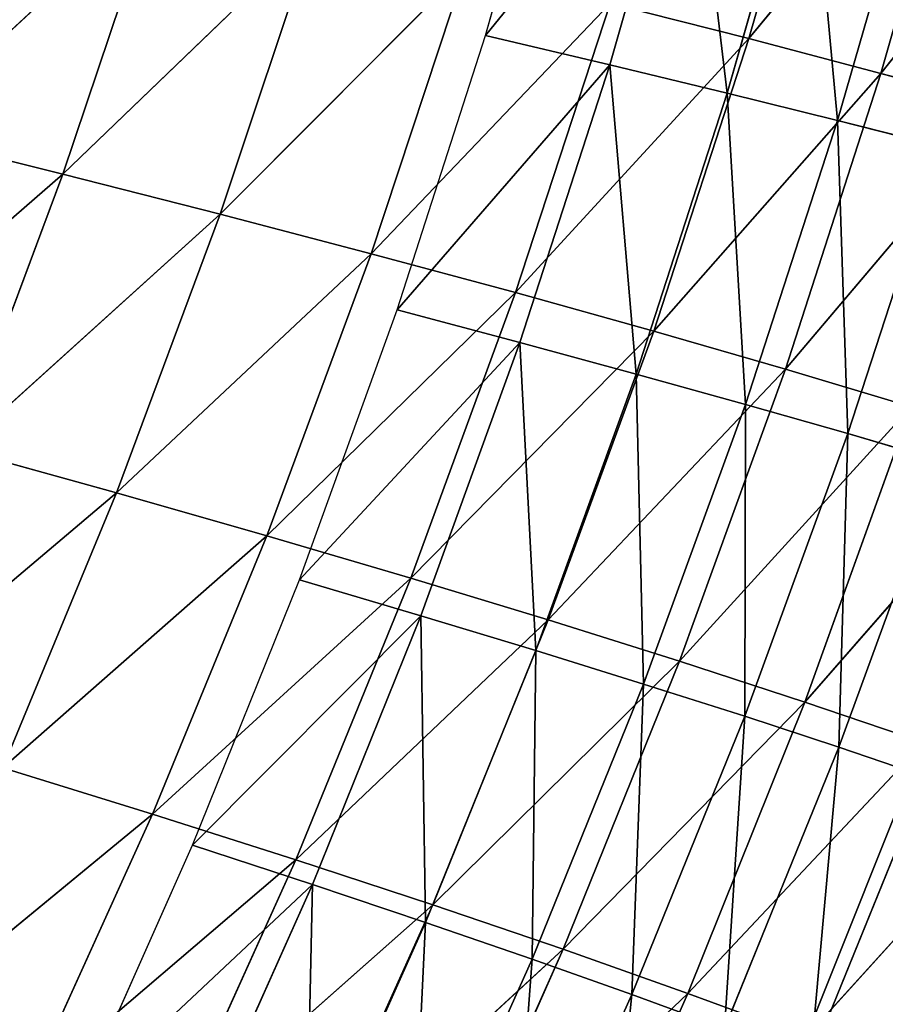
# Model space of a CAD drawing. Extents: x 0 to 605, y 0 to 400.
# Tile 912 of 1056: x 565 to 582, y 124 to 143. Entities that reach past the tile are written whole.
import ezdxf

# ---------------------------------------------------------------- set-up
doc = ezdxf.new("R2010")
doc.units = 0
doc.header["$LTSCALE"] = 25.4
doc.layers.get('0').update_dxf_attribs({"linetype": 'CONTINUOUS'})

# ---------------------------------------------------------------- blocks, each defined once
blk = doc.blocks.new('ATLANTA610_-_S_STL')
at = {"color": 0}
for p, q in [((585.051, 111.057, 271.802), (580.563, 106.545, 276.749)), ((585.051, 111.057, 271.802), (580.563, 106.545, 276.749)), ((580.563, 106.545, 276.749), (578.261, 102.138, 275.903)), ((580.563, 106.545, 276.749), (578.261, 102.138, 275.903)), ((582.849, 106.514, 271.023), (578.261, 102.138, 275.903)), ((582.849, 106.514, 271.023), (578.261, 102.138, 275.903)), ((582.849, 106.514, 271.023), (580.535, 102.1, 270.237)), ((582.849, 106.514, 271.023), (580.535, 102.1, 270.237)), ((582.849, 106.514, 271.023), (580.563, 106.545, 276.749)), ((582.849, 106.514, 271.023), (580.563, 106.545, 276.749)), ((584.929, 106.485, 265.216), (580.535, 102.1, 270.237)), ((584.929, 106.485, 265.216), (580.535, 102.1, 270.237)), ((578.261, 102.138, 275.903), (573.375, 97.91, 280.565)), ((578.261, 102.138, 275.903), (573.375, 97.91, 280.565)), ((578.261, 102.138, 275.903), (575.78, 102.179, 281.481)), ((578.261, 102.138, 275.903), (575.78, 102.179, 281.481)), ((578.261, 102.138, 275.903), (575.841, 97.863, 275.047)), ((578.261, 102.138, 275.903), (575.841, 97.863, 275.047)), ((580.535, 102.1, 270.237), (575.841, 97.863, 275.047)), ((580.535, 102.1, 270.237), (575.841, 97.863, 275.047)), ((580.535, 102.1, 270.237), (578.103, 97.82, 269.443)), ((580.535, 102.1, 270.237), (578.103, 97.82, 269.443)), ((580.535, 102.1, 270.237), (578.261, 102.138, 275.903)), ((580.535, 102.1, 270.237), (578.261, 102.138, 275.903)), ((582.604, 102.066, 264.492), (580.535, 102.1, 270.237)), ((582.604, 102.066, 264.492), (580.535, 102.1, 270.237)), ((582.604, 102.066, 264.492), (578.103, 97.82, 269.443)), ((582.604, 102.066, 264.492), (578.103, 97.82, 269.443)), ((582.604, 102.066, 264.492), (580.162, 97.782, 263.761)), ((582.604, 102.066, 264.492), (580.162, 97.782, 263.761)), ((584.47, 102.034, 258.674), (580.162, 97.782, 263.761)), ((584.47, 102.034, 258.674), (580.162, 97.782, 263.761)), ((584.47, 102.034, 258.674), (582.019, 97.747, 258.007)), ((584.47, 102.034, 258.674), (582.019, 97.747, 258.007)), ((586.135, 102.005, 252.791), (582.019, 97.747, 258.007)), ((586.135, 102.005, 252.791), (582.019, 97.747, 258.007)), ((575.841, 97.863, 275.047), (573.375, 97.91, 280.565)), ((575.841, 97.863, 275.047), (573.375, 97.91, 280.565)), ((575.841, 97.863, 275.047), (570.85, 93.775, 279.639)), ((575.841, 97.863, 275.047), (570.85, 93.775, 279.639)), ((575.841, 97.863, 275.047), (573.301, 93.725, 274.182)), ((575.841, 97.863, 275.047), (573.301, 93.725, 274.182)), ((578.103, 97.82, 269.443), (573.301, 93.725, 274.182)), ((578.103, 97.82, 269.443), (573.301, 93.725, 274.182)), ((578.103, 97.82, 269.443), (575.55, 93.679, 268.64)), ((578.103, 97.82, 269.443), (575.55, 93.679, 268.64)), ((580.162, 97.782, 263.761), (575.55, 93.679, 268.64)), ((580.162, 97.782, 263.761), (575.55, 93.679, 268.64)), ((578.103, 97.82, 269.443), (575.841, 97.863, 275.047)), ((578.103, 97.82, 269.443), (575.841, 97.863, 275.047)), ((580.162, 97.782, 263.761), (577.599, 93.639, 263.021)), ((580.162, 97.782, 263.761), (577.599, 93.639, 263.021)), ((582.019, 97.747, 258.007), (577.599, 93.639, 263.021)), ((582.019, 97.747, 258.007), (577.599, 93.639, 263.021)), ((580.162, 97.782, 263.761), (578.103, 97.82, 269.443)), ((580.162, 97.782, 263.761), (578.103, 97.82, 269.443)), ((582.019, 97.747, 258.007), (579.448, 93.603, 257.332)), ((582.019, 97.747, 258.007), (579.448, 93.603, 257.332)), ((583.677, 97.717, 252.189), (579.448, 93.603, 257.332)), ((583.677, 97.717, 252.189), (579.448, 93.603, 257.332)), ((582.019, 97.747, 258.007), (580.162, 97.782, 263.761)), ((582.019, 97.747, 258.007), (580.162, 97.782, 263.761)), ((583.677, 97.717, 252.189), (582.019, 97.747, 258.007)), ((583.677, 97.717, 252.189), (582.019, 97.747, 258.007)), ((573.301, 93.725, 274.182), (568.204, 89.781, 278.702)), ((573.301, 93.725, 274.182), (568.204, 89.781, 278.702)), ((573.301, 93.725, 274.182), (570.64, 89.729, 273.306)), ((573.301, 93.725, 274.182), (570.64, 89.729, 273.306)), ((575.55, 93.679, 268.64), (570.64, 89.729, 273.306)), ((575.55, 93.679, 268.64), (570.64, 89.729, 273.306)), ((573.301, 93.725, 274.182), (570.85, 93.775, 279.639)), ((573.301, 93.725, 274.182), (570.85, 93.775, 279.639)), ((575.55, 93.679, 268.64), (572.876, 89.682, 267.828)), ((575.55, 93.679, 268.64), (572.876, 89.682, 267.828)), ((575.55, 93.679, 268.64), (573.301, 93.725, 274.182)), ((575.55, 93.679, 268.64), (573.301, 93.725, 274.182)), ((577.599, 93.639, 263.021), (575.55, 93.679, 268.64)), ((577.599, 93.639, 263.021), (575.55, 93.679, 268.64)), ((577.599, 93.639, 263.021), (572.876, 89.682, 267.828)), ((577.599, 93.639, 263.021), (572.876, 89.682, 267.828)), ((577.599, 93.639, 263.021), (574.914, 89.641, 262.273)), ((577.599, 93.639, 263.021), (574.914, 89.641, 262.273)), ((579.448, 93.603, 257.332), (574.914, 89.641, 262.273)), ((579.448, 93.603, 257.332), (574.914, 89.641, 262.273)), ((579.448, 93.603, 257.332), (576.754, 89.606, 256.65)), ((579.448, 93.603, 257.332), (576.754, 89.606, 256.65)), ((579.448, 93.603, 257.332), (577.599, 93.639, 263.021)), ((579.448, 93.603, 257.332), (577.599, 93.639, 263.021)), ((581.099, 93.573, 251.58), (579.448, 93.603, 257.332)), ((581.099, 93.573, 251.58), (579.448, 93.603, 257.332)), ((570.64, 89.729, 273.306), (565.435, 85.933, 277.751)), ((570.64, 89.729, 273.306), (565.435, 85.933, 277.751)), ((570.64, 89.729, 273.306), (567.855, 85.88, 272.418)), ((570.64, 89.729, 273.306), (567.855, 85.88, 272.418)), ((572.876, 89.682, 267.828), (567.855, 85.88, 272.418)), ((572.876, 89.682, 267.828), (567.855, 85.88, 272.418)), ((570.64, 89.729, 273.306), (568.204, 89.781, 278.702)), ((570.64, 89.729, 273.306), (568.204, 89.781, 278.702)), ((572.876, 89.682, 267.828), (570.078, 85.833, 267.004)), ((572.876, 89.682, 267.828), (570.078, 85.833, 267.004)), ((574.914, 89.641, 262.273), (570.078, 85.833, 267.004)), ((574.914, 89.641, 262.273), (570.078, 85.833, 267.004)), ((572.876, 89.682, 267.828), (570.64, 89.729, 273.306)), ((572.876, 89.682, 267.828), (570.64, 89.729, 273.306)), ((574.914, 89.641, 262.273), (572.105, 85.794, 261.515)), ((574.914, 89.641, 262.273), (572.105, 85.794, 261.515)), ((574.914, 89.641, 262.273), (572.876, 89.682, 267.828)), ((574.914, 89.641, 262.273), (572.876, 89.682, 267.828)), ((576.754, 89.606, 256.65), (574.914, 89.641, 262.273)), ((576.754, 89.606, 256.65), (574.914, 89.641, 262.273)), ((576.754, 89.606, 256.65), (572.105, 85.794, 261.515)), ((576.754, 89.606, 256.65), (572.105, 85.794, 261.515)), ((567.855, 85.88, 272.418), (562.542, 82.236, 276.787)), ((567.855, 85.88, 272.418), (562.542, 82.236, 276.787)), ((567.855, 85.88, 272.418), (564.945, 82.183, 271.518)), ((567.855, 85.88, 272.418), (564.945, 82.183, 271.518)), ((570.078, 85.833, 267.004), (564.945, 82.183, 271.518)), ((570.078, 85.833, 267.004), (564.945, 82.183, 271.518)), ((567.855, 85.88, 272.418), (565.435, 85.933, 277.751)), ((567.855, 85.88, 272.418), (565.435, 85.933, 277.751)), ((570.078, 85.833, 267.004), (567.155, 82.138, 266.169)), ((570.078, 85.833, 267.004), (567.155, 82.138, 266.169)), ((570.078, 85.833, 267.004), (567.855, 85.88, 272.418)), ((570.078, 85.833, 267.004), (567.855, 85.88, 272.418)), ((572.105, 85.794, 261.515), (570.078, 85.833, 267.004)), ((572.105, 85.794, 261.515), (570.078, 85.833, 267.004)), ((572.105, 85.794, 261.515), (567.155, 82.138, 266.169)), ((572.105, 85.794, 261.515), (567.155, 82.138, 266.169)), ((572.105, 85.794, 261.515), (569.171, 82.101, 260.747)), ((572.105, 85.794, 261.515), (569.171, 82.101, 260.747)), ((573.937, 85.761, 255.959), (569.171, 82.101, 260.747)), ((573.937, 85.761, 255.959), (569.171, 82.101, 260.747)), ((573.937, 85.761, 255.959), (572.105, 85.794, 261.515)), ((573.937, 85.761, 255.959), (572.105, 85.794, 261.515)), ((564.945, 82.183, 271.518), (567.155, 82.138, 266.169)), ((564.945, 82.183, 271.518), (567.155, 82.138, 266.169)), ((567.155, 82.138, 266.169), (561.912, 78.643, 270.605)), ((567.155, 82.138, 266.169), (561.912, 78.643, 270.605)), ((567.155, 82.138, 266.169), (564.107, 78.601, 265.323)), ((567.155, 82.138, 266.169), (564.107, 78.601, 265.323)), ((569.171, 82.101, 260.747), (564.107, 78.601, 265.323)), ((569.171, 82.101, 260.747), (564.107, 78.601, 265.323)), ((569.171, 82.101, 260.747), (566.112, 78.567, 259.968)), ((569.171, 82.101, 260.747), (566.112, 78.567, 259.968)), ((570.995, 82.071, 255.259), (566.112, 78.567, 259.968)), ((570.995, 82.071, 255.259), (566.112, 78.567, 259.968)), ((567.155, 82.138, 266.169), (569.171, 82.101, 260.747)), ((567.155, 82.138, 266.169), (569.171, 82.101, 260.747)), ((569.171, 82.101, 260.747), (570.995, 82.071, 255.259)), ((569.171, 82.101, 260.747), (570.995, 82.071, 255.259)), ((566.112, 78.567, 259.968), (560.94, 75.222, 264.463)), ((566.112, 78.567, 259.968), (560.94, 75.222, 264.463)), ((566.112, 78.567, 259.968), (562.934, 75.192, 259.178)), ((566.112, 78.567, 259.968), (562.934, 75.192, 259.178)), ((567.928, 78.541, 254.549), (562.934, 75.192, 259.178)), ((567.928, 78.541, 254.549), (562.934, 75.192, 259.178)), ((566.112, 78.567, 259.968), (564.107, 78.601, 265.323)), ((566.112, 78.567, 259.968), (564.107, 78.601, 265.323)), ((567.928, 78.541, 254.549), (566.112, 78.567, 259.968)), ((567.928, 78.541, 254.549), (566.112, 78.567, 259.968)), ((580.65, 43.383, 277.216), (582.893, 43.389, 271.693)), ((580.65, 43.383, 277.216), (582.893, 43.389, 271.693)), ((582.893, 43.389, 271.693), (581.199, 36.046, 271.116)), ((582.893, 43.389, 271.693), (581.199, 36.046, 271.116)), ((578.979, 36.04, 276.585), (577.173, 28.742, 275.926)), ((578.979, 36.04, 276.585), (577.173, 28.742, 275.926)), ((578.979, 36.04, 276.585), (581.199, 36.046, 271.116)), ((578.979, 36.04, 276.585), (581.199, 36.046, 271.116)), ((581.199, 36.046, 271.116), (579.368, 28.747, 270.514)), ((581.199, 36.046, 271.116), (579.368, 28.747, 270.514)), ((581.199, 36.046, 271.116), (583.226, 36.052, 265.561)), ((581.199, 36.046, 271.116), (583.226, 36.052, 265.561)), ((583.226, 36.052, 265.561), (581.373, 28.753, 265.016)), ((583.226, 36.052, 265.561), (581.373, 28.753, 265.016)), ((574.786, 28.737, 281.247), (577.173, 28.742, 275.926)), ((574.786, 28.737, 281.247), (577.173, 28.742, 275.926)), ((577.173, 28.742, 275.926), (575.234, 21.491, 275.24)), ((577.173, 28.742, 275.926), (575.234, 21.491, 275.24)), ((577.173, 28.742, 275.926), (579.368, 28.747, 270.514)), ((577.173, 28.742, 275.926), (579.368, 28.747, 270.514)), ((579.368, 28.747, 270.514), (577.403, 21.496, 269.887)), ((579.368, 28.747, 270.514), (577.403, 21.496, 269.887)), ((579.368, 28.747, 270.514), (581.373, 28.753, 265.016)), ((579.368, 28.747, 270.514), (581.373, 28.753, 265.016)), ((581.373, 28.753, 265.016), (579.383, 21.501, 264.447)), ((581.373, 28.753, 265.016), (579.383, 21.501, 264.447)), ((583.187, 28.759, 259.436), (581.176, 21.506, 258.925)), ((583.187, 28.759, 259.436), (581.176, 21.506, 258.925)), ((581.373, 28.753, 265.016), (583.187, 28.759, 259.436)), ((581.373, 28.753, 265.016), (583.187, 28.759, 259.436)), ((572.876, 21.487, 280.503), (575.234, 21.491, 275.24)), ((572.876, 21.487, 280.503), (575.234, 21.491, 275.24)), ((575.234, 21.491, 275.24), (573.164, 14.293, 274.527)), ((575.234, 21.491, 275.24), (573.164, 14.293, 274.527)), ((575.234, 21.491, 275.24), (577.403, 21.496, 269.887)), ((575.234, 21.491, 275.24), (577.403, 21.496, 269.887)), ((577.403, 21.496, 269.887), (575.304, 14.296, 269.235)), ((577.403, 21.496, 269.887), (575.304, 14.296, 269.235)), ((579.383, 21.501, 264.447), (577.258, 14.3, 263.856)), ((579.383, 21.501, 264.447), (577.258, 14.3, 263.856)), ((577.403, 21.496, 269.887), (579.383, 21.501, 264.447)), ((577.403, 21.496, 269.887), (579.383, 21.501, 264.447)), ((581.176, 21.506, 258.925), (579.027, 14.304, 258.394)), ((581.176, 21.506, 258.925), (579.027, 14.304, 258.394)), ((579.383, 21.501, 264.447), (581.176, 21.506, 258.925)), ((579.383, 21.501, 264.447), (581.176, 21.506, 258.925)), ((581.176, 21.506, 258.925), (582.784, 21.512, 253.326)), ((581.176, 21.506, 258.925), (582.784, 21.512, 253.326)), ((570.836, 14.29, 279.729), (573.164, 14.293, 274.527)), ((570.836, 14.29, 279.729), (573.164, 14.293, 274.527)), ((570.963, 7.15, 273.788), (573.164, 14.293, 274.527)), ((570.963, 7.15, 273.788), (573.164, 14.293, 274.527)), ((573.073, 7.152, 268.559), (575.304, 14.296, 269.235)), ((573.073, 7.152, 268.559), (575.304, 14.296, 269.235)), ((573.164, 14.293, 274.527), (575.304, 14.296, 269.235)), ((573.164, 14.293, 274.527), (575.304, 14.296, 269.235)), ((574.999, 7.154, 263.243), (577.258, 14.3, 263.856)), ((574.999, 7.154, 263.243), (577.258, 14.3, 263.856)), ((575.304, 14.296, 269.235), (577.258, 14.3, 263.856)), ((575.304, 14.296, 269.235), (577.258, 14.3, 263.856)), ((576.744, 7.156, 257.844), (579.027, 14.304, 258.394)), ((576.744, 7.156, 257.844), (579.027, 14.304, 258.394)), ((577.258, 14.3, 263.856), (579.027, 14.304, 258.394)), ((577.258, 14.3, 263.856), (579.027, 14.304, 258.394)), ((579.027, 14.304, 258.394), (580.614, 14.309, 252.854)), ((579.027, 14.304, 258.394), (580.614, 14.309, 252.854)), ((570.963, 7.15, 273.788), (568.633, 0.066, 273.022)), ((570.963, 7.15, 273.788), (568.633, 0.066, 273.022)), ((568.668, 7.148, 278.926), (570.963, 7.15, 273.788)), ((568.668, 7.148, 278.926), (570.963, 7.15, 273.788)), ((573.073, 7.152, 268.559), (570.711, 0.066, 267.858)), ((573.073, 7.152, 268.559), (570.711, 0.066, 267.858)), ((570.963, 7.15, 273.788), (573.073, 7.152, 268.559)), ((570.963, 7.15, 273.788), (573.073, 7.152, 268.559)), ((574.999, 7.154, 263.243), (572.609, 0.066, 262.608)), ((574.999, 7.154, 263.243), (572.609, 0.066, 262.608)), ((573.073, 7.152, 268.559), (574.999, 7.154, 263.243)), ((573.073, 7.152, 268.559), (574.999, 7.154, 263.243)), ((576.744, 7.156, 257.844), (574.327, 0.066, 257.273)), ((576.744, 7.156, 257.844), (574.327, 0.066, 257.273)), ((574.999, 7.154, 263.243), (576.744, 7.156, 257.844)), ((574.999, 7.154, 263.243), (576.744, 7.156, 257.844)), ((576.744, 7.156, 257.844), (578.309, 7.159, 252.365)), ((576.744, 7.156, 257.844), (578.309, 7.159, 252.365)), ((566.372, 0.066, 278.095), (568.633, 0.066, 273.022)), ((568.633, 0.066, 273.022), (570.711, 0.066, 267.858)), ((570.711, 0.066, 267.858), (572.609, 0.066, 262.608)), ((572.609, 0.066, 262.608), (574.327, 0.066, 257.273)), ((574.327, 0.066, 257.273), (575.868, 0.066, 251.859))]:
    blk.add_line(p, q, dxfattribs=at)
mesh = blk.add_polyface(dxfattribs=at)
corners = [(582.753, 111.08, 277.587), (585.051, 111.057, 271.802), (580.563, 106.545, 276.749)]
mesh.append_faces([[corners[k] for k in face] for face in [(0, 1, 2)]], dxfattribs={"color": 0})
mesh = blk.add_polyface(dxfattribs=at)
corners = [(585.051, 111.057, 271.802), (582.849, 106.514, 271.023), (580.563, 106.545, 276.749)]
mesh.append_faces([[corners[k] for k in face] for face in [(0, 1, 2)]], dxfattribs={"color": 0})
mesh = blk.add_polyface(dxfattribs=at)
corners = [(580.563, 106.545, 276.749), (578.261, 102.138, 275.903), (575.78, 102.179, 281.481)]
mesh.append_faces([[corners[k] for k in face] for face in [(0, 1, 2)]], dxfattribs={"color": 0})
mesh = blk.add_polyface(dxfattribs=at)
corners = [(580.563, 106.545, 276.749), (582.849, 106.514, 271.023), (578.261, 102.138, 275.903)]
mesh.append_faces([[corners[k] for k in face] for face in [(0, 1, 2)]], dxfattribs={"color": 0})
mesh = blk.add_polyface(dxfattribs=at)
corners = [(582.849, 106.514, 271.023), (580.535, 102.1, 270.237), (578.261, 102.138, 275.903)]
mesh.append_faces([[corners[k] for k in face] for face in [(0, 1, 2)]], dxfattribs={"color": 0})
mesh = blk.add_polyface(dxfattribs=at)
corners = [(582.849, 106.514, 271.023), (584.929, 106.485, 265.216), (580.535, 102.1, 270.237)]
mesh.append_faces([[corners[k] for k in face] for face in [(0, 1, 2)]], dxfattribs={"color": 0})
mesh = blk.add_polyface(dxfattribs=at)
corners = [(584.929, 106.485, 265.216), (582.604, 102.066, 264.492), (580.535, 102.1, 270.237)]
mesh.append_faces([[corners[k] for k in face] for face in [(0, 1, 2)]], dxfattribs={"color": 0})
mesh = blk.add_polyface(dxfattribs=at)
corners = [(575.78, 102.179, 281.481), (578.261, 102.138, 275.903), (573.375, 97.91, 280.565)]
mesh.append_faces([[corners[k] for k in face] for face in [(0, 1, 2)]], dxfattribs={"color": 0})
mesh = blk.add_polyface(dxfattribs=at)
corners = [(578.261, 102.138, 275.903), (575.841, 97.863, 275.047), (573.375, 97.91, 280.565)]
mesh.append_faces([[corners[k] for k in face] for face in [(0, 1, 2)]], dxfattribs={"color": 0})
mesh = blk.add_polyface(dxfattribs=at)
corners = [(578.261, 102.138, 275.903), (580.535, 102.1, 270.237), (575.841, 97.863, 275.047)]
mesh.append_faces([[corners[k] for k in face] for face in [(0, 1, 2)]], dxfattribs={"color": 0})
mesh = blk.add_polyface(dxfattribs=at)
corners = [(580.535, 102.1, 270.237), (578.103, 97.82, 269.443), (575.841, 97.863, 275.047)]
mesh.append_faces([[corners[k] for k in face] for face in [(0, 1, 2)]], dxfattribs={"color": 0})
mesh = blk.add_polyface(dxfattribs=at)
corners = [(580.535, 102.1, 270.237), (582.604, 102.066, 264.492), (578.103, 97.82, 269.443)]
mesh.append_faces([[corners[k] for k in face] for face in [(0, 1, 2)]], dxfattribs={"color": 0})
mesh = blk.add_polyface(dxfattribs=at)
corners = [(582.604, 102.066, 264.492), (580.162, 97.782, 263.761), (578.103, 97.82, 269.443)]
mesh.append_faces([[corners[k] for k in face] for face in [(0, 1, 2)]], dxfattribs={"color": 0})
mesh = blk.add_polyface(dxfattribs=at)
corners = [(582.604, 102.066, 264.492), (584.47, 102.034, 258.674), (580.162, 97.782, 263.761)]
mesh.append_faces([[corners[k] for k in face] for face in [(0, 1, 2)]], dxfattribs={"color": 0})
mesh = blk.add_polyface(dxfattribs=at)
corners = [(584.47, 102.034, 258.674), (582.019, 97.747, 258.007), (580.162, 97.782, 263.761)]
mesh.append_faces([[corners[k] for k in face] for face in [(0, 1, 2)]], dxfattribs={"color": 0})
mesh = blk.add_polyface(dxfattribs=at)
corners = [(584.47, 102.034, 258.674), (586.135, 102.005, 252.791), (582.019, 97.747, 258.007)]
mesh.append_faces([[corners[k] for k in face] for face in [(0, 1, 2)]], dxfattribs={"color": 0})
mesh = blk.add_polyface(dxfattribs=at)
corners = [(586.135, 102.005, 252.791), (583.677, 97.717, 252.189), (582.019, 97.747, 258.007)]
mesh.append_faces([[corners[k] for k in face] for face in [(0, 1, 2)]], dxfattribs={"color": 0})
mesh = blk.add_polyface(dxfattribs=at)
corners = [(573.375, 97.91, 280.565), (575.841, 97.863, 275.047), (570.85, 93.775, 279.639)]
mesh.append_faces([[corners[k] for k in face] for face in [(0, 1, 2)]], dxfattribs={"color": 0})
mesh = blk.add_polyface(dxfattribs=at)
corners = [(575.841, 97.863, 275.047), (573.301, 93.725, 274.182), (570.85, 93.775, 279.639)]
mesh.append_faces([[corners[k] for k in face] for face in [(0, 1, 2)]], dxfattribs={"color": 0})
mesh = blk.add_polyface(dxfattribs=at)
corners = [(575.841, 97.863, 275.047), (578.103, 97.82, 269.443), (573.301, 93.725, 274.182)]
mesh.append_faces([[corners[k] for k in face] for face in [(0, 1, 2)]], dxfattribs={"color": 0})
mesh = blk.add_polyface(dxfattribs=at)
corners = [(578.103, 97.82, 269.443), (575.55, 93.679, 268.64), (573.301, 93.725, 274.182)]
mesh.append_faces([[corners[k] for k in face] for face in [(0, 1, 2)]], dxfattribs={"color": 0})
mesh = blk.add_polyface(dxfattribs=at)
corners = [(578.103, 97.82, 269.443), (580.162, 97.782, 263.761), (575.55, 93.679, 268.64)]
mesh.append_faces([[corners[k] for k in face] for face in [(0, 1, 2)]], dxfattribs={"color": 0})
mesh = blk.add_polyface(dxfattribs=at)
corners = [(580.162, 97.782, 263.761), (577.599, 93.639, 263.021), (575.55, 93.679, 268.64)]
mesh.append_faces([[corners[k] for k in face] for face in [(0, 1, 2)]], dxfattribs={"color": 0})
mesh = blk.add_polyface(dxfattribs=at)
corners = [(580.162, 97.782, 263.761), (582.019, 97.747, 258.007), (577.599, 93.639, 263.021)]
mesh.append_faces([[corners[k] for k in face] for face in [(0, 1, 2)]], dxfattribs={"color": 0})
mesh = blk.add_polyface(dxfattribs=at)
corners = [(582.019, 97.747, 258.007), (579.448, 93.603, 257.332), (577.599, 93.639, 263.021)]
mesh.append_faces([[corners[k] for k in face] for face in [(0, 1, 2)]], dxfattribs={"color": 0})
mesh = blk.add_polyface(dxfattribs=at)
corners = [(582.019, 97.747, 258.007), (583.677, 97.717, 252.189), (579.448, 93.603, 257.332)]
mesh.append_faces([[corners[k] for k in face] for face in [(0, 1, 2)]], dxfattribs={"color": 0})
mesh = blk.add_polyface(dxfattribs=at)
corners = [(583.677, 97.717, 252.189), (581.099, 93.573, 251.58), (579.448, 93.603, 257.332)]
mesh.append_faces([[corners[k] for k in face] for face in [(0, 1, 2)]], dxfattribs={"color": 0})
mesh = blk.add_polyface(dxfattribs=at)
corners = [(570.85, 93.775, 279.639), (573.301, 93.725, 274.182), (568.204, 89.781, 278.702)]
mesh.append_faces([[corners[k] for k in face] for face in [(0, 1, 2)]], dxfattribs={"color": 0})
mesh = blk.add_polyface(dxfattribs=at)
corners = [(573.301, 93.725, 274.182), (570.64, 89.729, 273.306), (568.204, 89.781, 278.702)]
mesh.append_faces([[corners[k] for k in face] for face in [(0, 1, 2)]], dxfattribs={"color": 0})
mesh = blk.add_polyface(dxfattribs=at)
corners = [(573.301, 93.725, 274.182), (575.55, 93.679, 268.64), (570.64, 89.729, 273.306)]
mesh.append_faces([[corners[k] for k in face] for face in [(0, 1, 2)]], dxfattribs={"color": 0})
mesh = blk.add_polyface(dxfattribs=at)
corners = [(575.55, 93.679, 268.64), (572.876, 89.682, 267.828), (570.64, 89.729, 273.306)]
mesh.append_faces([[corners[k] for k in face] for face in [(0, 1, 2)]], dxfattribs={"color": 0})
mesh = blk.add_polyface(dxfattribs=at)
corners = [(575.55, 93.679, 268.64), (577.599, 93.639, 263.021), (572.876, 89.682, 267.828)]
mesh.append_faces([[corners[k] for k in face] for face in [(0, 1, 2)]], dxfattribs={"color": 0})
mesh = blk.add_polyface(dxfattribs=at)
corners = [(577.599, 93.639, 263.021), (574.914, 89.641, 262.273), (572.876, 89.682, 267.828)]
mesh.append_faces([[corners[k] for k in face] for face in [(0, 1, 2)]], dxfattribs={"color": 0})
mesh = blk.add_polyface(dxfattribs=at)
corners = [(577.599, 93.639, 263.021), (579.448, 93.603, 257.332), (574.914, 89.641, 262.273)]
mesh.append_faces([[corners[k] for k in face] for face in [(0, 1, 2)]], dxfattribs={"color": 0})
mesh = blk.add_polyface(dxfattribs=at)
corners = [(579.448, 93.603, 257.332), (576.754, 89.606, 256.65), (574.914, 89.641, 262.273)]
mesh.append_faces([[corners[k] for k in face] for face in [(0, 1, 2)]], dxfattribs={"color": 0})
mesh = blk.add_polyface(dxfattribs=at)
corners = [(579.448, 93.603, 257.332), (581.099, 93.573, 251.58), (576.754, 89.606, 256.65)]
mesh.append_faces([[corners[k] for k in face] for face in [(0, 1, 2)]], dxfattribs={"color": 0})
mesh = blk.add_polyface(dxfattribs=at)
corners = [(568.204, 89.781, 278.702), (570.64, 89.729, 273.306), (565.435, 85.933, 277.751)]
mesh.append_faces([[corners[k] for k in face] for face in [(0, 1, 2)]], dxfattribs={"color": 0})
mesh = blk.add_polyface(dxfattribs=at)
corners = [(570.64, 89.729, 273.306), (567.855, 85.88, 272.418), (565.435, 85.933, 277.751)]
mesh.append_faces([[corners[k] for k in face] for face in [(0, 1, 2)]], dxfattribs={"color": 0})
mesh = blk.add_polyface(dxfattribs=at)
corners = [(570.64, 89.729, 273.306), (572.876, 89.682, 267.828), (567.855, 85.88, 272.418)]
mesh.append_faces([[corners[k] for k in face] for face in [(0, 1, 2)]], dxfattribs={"color": 0})
mesh = blk.add_polyface(dxfattribs=at)
corners = [(572.876, 89.682, 267.828), (570.078, 85.833, 267.004), (567.855, 85.88, 272.418)]
mesh.append_faces([[corners[k] for k in face] for face in [(0, 1, 2)]], dxfattribs={"color": 0})
mesh = blk.add_polyface(dxfattribs=at)
corners = [(572.876, 89.682, 267.828), (574.914, 89.641, 262.273), (570.078, 85.833, 267.004)]
mesh.append_faces([[corners[k] for k in face] for face in [(0, 1, 2)]], dxfattribs={"color": 0})
mesh = blk.add_polyface(dxfattribs=at)
corners = [(574.914, 89.641, 262.273), (572.105, 85.794, 261.515), (570.078, 85.833, 267.004)]
mesh.append_faces([[corners[k] for k in face] for face in [(0, 1, 2)]], dxfattribs={"color": 0})
mesh = blk.add_polyface(dxfattribs=at)
corners = [(574.914, 89.641, 262.273), (576.754, 89.606, 256.65), (572.105, 85.794, 261.515)]
mesh.append_faces([[corners[k] for k in face] for face in [(0, 1, 2)]], dxfattribs={"color": 0})
mesh = blk.add_polyface(dxfattribs=at)
corners = [(576.754, 89.606, 256.65), (573.937, 85.761, 255.959), (572.105, 85.794, 261.515)]
mesh.append_faces([[corners[k] for k in face] for face in [(0, 1, 2)]], dxfattribs={"color": 0})
mesh = blk.add_polyface(dxfattribs=at)
corners = [(565.435, 85.933, 277.751), (567.855, 85.88, 272.418), (562.542, 82.236, 276.787)]
mesh.append_faces([[corners[k] for k in face] for face in [(0, 1, 2)]], dxfattribs={"color": 0})
mesh = blk.add_polyface(dxfattribs=at)
corners = [(567.855, 85.88, 272.418), (564.945, 82.183, 271.518), (562.542, 82.236, 276.787)]
mesh.append_faces([[corners[k] for k in face] for face in [(0, 1, 2)]], dxfattribs={"color": 0})
mesh = blk.add_polyface(dxfattribs=at)
corners = [(567.855, 85.88, 272.418), (570.078, 85.833, 267.004), (564.945, 82.183, 271.518)]
mesh.append_faces([[corners[k] for k in face] for face in [(0, 1, 2)]], dxfattribs={"color": 0})
mesh = blk.add_polyface(dxfattribs=at)
corners = [(570.078, 85.833, 267.004), (567.155, 82.138, 266.169), (564.945, 82.183, 271.518)]
mesh.append_faces([[corners[k] for k in face] for face in [(0, 1, 2)]], dxfattribs={"color": 0})
mesh = blk.add_polyface(dxfattribs=at)
corners = [(570.078, 85.833, 267.004), (572.105, 85.794, 261.515), (567.155, 82.138, 266.169)]
mesh.append_faces([[corners[k] for k in face] for face in [(0, 1, 2)]], dxfattribs={"color": 0})
mesh = blk.add_polyface(dxfattribs=at)
corners = [(572.105, 85.794, 261.515), (569.171, 82.101, 260.747), (567.155, 82.138, 266.169)]
mesh.append_faces([[corners[k] for k in face] for face in [(0, 1, 2)]], dxfattribs={"color": 0})
mesh = blk.add_polyface(dxfattribs=at)
corners = [(572.105, 85.794, 261.515), (573.937, 85.761, 255.959), (569.171, 82.101, 260.747)]
mesh.append_faces([[corners[k] for k in face] for face in [(0, 1, 2)]], dxfattribs={"color": 0})
mesh = blk.add_polyface(dxfattribs=at)
corners = [(573.937, 85.761, 255.959), (570.995, 82.071, 255.259), (569.171, 82.101, 260.747)]
mesh.append_faces([[corners[k] for k in face] for face in [(0, 1, 2)]], dxfattribs={"color": 0})
mesh = blk.add_polyface(dxfattribs=at)
corners = [(564.945, 82.183, 271.518), (567.155, 82.138, 266.169), (561.912, 78.643, 270.605)]
mesh.append_faces([[corners[k] for k in face] for face in [(0, 1, 2)]], dxfattribs={"color": 0})
mesh = blk.add_polyface(dxfattribs=at)
corners = [(567.155, 82.138, 266.169), (564.107, 78.601, 265.323), (561.912, 78.643, 270.605)]
mesh.append_faces([[corners[k] for k in face] for face in [(0, 1, 2)]], dxfattribs={"color": 0})
mesh = blk.add_polyface(dxfattribs=at)
corners = [(567.155, 82.138, 266.169), (569.171, 82.101, 260.747), (564.107, 78.601, 265.323)]
mesh.append_faces([[corners[k] for k in face] for face in [(0, 1, 2)]], dxfattribs={"color": 0})
mesh = blk.add_polyface(dxfattribs=at)
corners = [(569.171, 82.101, 260.747), (566.112, 78.567, 259.968), (564.107, 78.601, 265.323)]
mesh.append_faces([[corners[k] for k in face] for face in [(0, 1, 2)]], dxfattribs={"color": 0})
mesh = blk.add_polyface(dxfattribs=at)
corners = [(569.171, 82.101, 260.747), (570.995, 82.071, 255.259), (566.112, 78.567, 259.968)]
mesh.append_faces([[corners[k] for k in face] for face in [(0, 1, 2)]], dxfattribs={"color": 0})
mesh = blk.add_polyface(dxfattribs=at)
corners = [(570.995, 82.071, 255.259), (567.928, 78.541, 254.549), (566.112, 78.567, 259.968)]
mesh.append_faces([[corners[k] for k in face] for face in [(0, 1, 2)]], dxfattribs={"color": 0})
mesh = blk.add_polyface(dxfattribs=at)
corners = [(564.107, 78.601, 265.323), (566.112, 78.567, 259.968), (560.94, 75.222, 264.463)]
mesh.append_faces([[corners[k] for k in face] for face in [(0, 1, 2)]], dxfattribs={"color": 0})
mesh = blk.add_polyface(dxfattribs=at)
corners = [(560.94, 75.222, 264.463), (566.112, 78.567, 259.968), (562.934, 75.192, 259.178)]
mesh.append_faces([[corners[k] for k in face] for face in [(0, 1, 2)]], dxfattribs={"color": 0})
mesh = blk.add_polyface(dxfattribs=at)
corners = [(566.112, 78.567, 259.968), (567.928, 78.541, 254.549), (562.934, 75.192, 259.178)]
mesh.append_faces([[corners[k] for k in face] for face in [(0, 1, 2)]], dxfattribs={"color": 0})
mesh = blk.add_polyface(dxfattribs=at)
corners = [(562.934, 75.192, 259.178), (567.928, 78.541, 254.549), (564.742, 75.172, 253.828)]
mesh.append_faces([[corners[k] for k in face] for face in [(0, 1, 2)]], dxfattribs={"color": 0})
mesh = blk.add_polyface(dxfattribs=at)
corners = [(582.893, 43.389, 271.693), (582.184, 50.766, 277.82), (580.65, 43.383, 277.216), (584.45, 50.772, 272.245)]
mesh.append_faces([[corners[k] for k in face] for face in [(0, 1, 2), (1, 0, 3)]], dxfattribs={"vtx0": -1, "color": 0})
mesh = blk.add_polyface(dxfattribs=at)
corners = [(581.199, 36.046, 271.116), (580.65, 43.383, 277.216), (578.979, 36.04, 276.585), (582.893, 43.389, 271.693)]
mesh.append_faces([[corners[k] for k in face] for face in [(0, 1, 2), (1, 0, 3)]], dxfattribs={"vtx0": -1, "color": 0})
mesh = blk.add_polyface(dxfattribs=at)
corners = [(583.226, 36.052, 265.561), (582.893, 43.389, 271.693), (581.199, 36.046, 271.116), (584.942, 43.395, 266.085)]
mesh.append_faces([[corners[k] for k in face] for face in [(0, 1, 2), (1, 0, 3)]], dxfattribs={"vtx0": -1, "color": 0})
mesh = blk.add_polyface(dxfattribs=at)
corners = [(577.173, 28.742, 275.926), (576.564, 36.035, 281.963), (574.786, 28.737, 281.247), (578.979, 36.04, 276.585)]
mesh.append_faces([[corners[k] for k in face] for face in [(0, 1, 2), (1, 0, 3)]], dxfattribs={"vtx0": -1, "color": 0})
mesh = blk.add_polyface(dxfattribs=at)
corners = [(579.368, 28.747, 270.514), (578.979, 36.04, 276.585), (577.173, 28.742, 275.926), (581.199, 36.046, 271.116)]
mesh.append_faces([[corners[k] for k in face] for face in [(0, 1, 2), (1, 0, 3)]], dxfattribs={"vtx0": -1, "color": 0})
mesh = blk.add_polyface(dxfattribs=at)
corners = [(581.373, 28.753, 265.016), (581.199, 36.046, 271.116), (579.368, 28.747, 270.514), (583.226, 36.052, 265.561)]
mesh.append_faces([[corners[k] for k in face] for face in [(0, 1, 2), (1, 0, 3)]], dxfattribs={"vtx0": -1, "color": 0})
mesh = blk.add_polyface(dxfattribs=at)
corners = [(583.187, 28.759, 259.436), (583.226, 36.052, 265.561), (581.373, 28.753, 265.016), (585.061, 36.059, 259.926)]
mesh.append_faces([[corners[k] for k in face] for face in [(0, 1, 2), (1, 0, 3)]], dxfattribs={"vtx0": -1, "color": 0})
mesh = blk.add_polyface(dxfattribs=at)
corners = [(575.234, 21.491, 275.24), (574.786, 28.737, 281.247), (572.876, 21.487, 280.503), (577.173, 28.742, 275.926)]
mesh.append_faces([[corners[k] for k in face] for face in [(0, 1, 2), (1, 0, 3)]], dxfattribs={"vtx0": -1, "color": 0})
mesh = blk.add_polyface(dxfattribs=at)
corners = [(577.403, 21.496, 269.887), (577.173, 28.742, 275.926), (575.234, 21.491, 275.24), (579.368, 28.747, 270.514)]
mesh.append_faces([[corners[k] for k in face] for face in [(0, 1, 2), (1, 0, 3)]], dxfattribs={"vtx0": -1, "color": 0})
mesh = blk.add_polyface(dxfattribs=at)
corners = [(579.383, 21.501, 264.447), (579.368, 28.747, 270.514), (577.403, 21.496, 269.887), (581.373, 28.753, 265.016)]
mesh.append_faces([[corners[k] for k in face] for face in [(0, 1, 2), (1, 0, 3)]], dxfattribs={"vtx0": -1, "color": 0})
mesh = blk.add_polyface(dxfattribs=at)
corners = [(581.176, 21.506, 258.925), (581.373, 28.753, 265.016), (579.383, 21.501, 264.447), (583.187, 28.759, 259.436)]
mesh.append_faces([[corners[k] for k in face] for face in [(0, 1, 2), (1, 0, 3)]], dxfattribs={"vtx0": -1, "color": 0})
mesh = blk.add_polyface(dxfattribs=at)
corners = [(582.784, 21.512, 253.326), (583.187, 28.759, 259.436), (581.176, 21.506, 258.925), (584.815, 28.766, 253.779)]
mesh.append_faces([[corners[k] for k in face] for face in [(0, 1, 2), (1, 0, 3)]], dxfattribs={"vtx0": -1, "color": 0})
mesh = blk.add_polyface(dxfattribs=at)
corners = [(573.164, 14.293, 274.527), (572.876, 21.487, 280.503), (570.836, 14.29, 279.729), (575.234, 21.491, 275.24)]
mesh.append_faces([[corners[k] for k in face] for face in [(0, 1, 2), (1, 0, 3)]], dxfattribs={"vtx0": -1, "color": 0})
mesh = blk.add_polyface(dxfattribs=at)
corners = [(575.304, 14.296, 269.235), (575.234, 21.491, 275.24), (573.164, 14.293, 274.527), (577.403, 21.496, 269.887)]
mesh.append_faces([[corners[k] for k in face] for face in [(0, 1, 2), (1, 0, 3)]], dxfattribs={"vtx0": -1, "color": 0})
mesh = blk.add_polyface(dxfattribs=at)
corners = [(577.258, 14.3, 263.856), (577.403, 21.496, 269.887), (575.304, 14.296, 269.235), (579.383, 21.501, 264.447)]
mesh.append_faces([[corners[k] for k in face] for face in [(0, 1, 2), (1, 0, 3)]], dxfattribs={"vtx0": -1, "color": 0})
mesh = blk.add_polyface(dxfattribs=at)
corners = [(579.027, 14.304, 258.394), (579.383, 21.501, 264.447), (577.258, 14.3, 263.856), (581.176, 21.506, 258.925)]
mesh.append_faces([[corners[k] for k in face] for face in [(0, 1, 2), (1, 0, 3)]], dxfattribs={"vtx0": -1, "color": 0})
mesh = blk.add_polyface(dxfattribs=at)
corners = [(580.614, 14.309, 252.854), (581.176, 21.506, 258.925), (579.027, 14.304, 258.394), (582.784, 21.512, 253.326)]
mesh.append_faces([[corners[k] for k in face] for face in [(0, 1, 2), (1, 0, 3)]], dxfattribs={"vtx0": -1, "color": 0})
mesh = blk.add_polyface(dxfattribs=at)
corners = [(570.963, 7.15, 273.788), (570.836, 14.29, 279.729), (568.668, 7.148, 278.926), (573.164, 14.293, 274.527)]
mesh.append_faces([[corners[k] for k in face] for face in [(0, 1, 2), (1, 0, 3)]], dxfattribs={"vtx0": -1, "color": 0})
mesh = blk.add_polyface(dxfattribs=at)
corners = [(573.073, 7.152, 268.559), (573.164, 14.293, 274.527), (570.963, 7.15, 273.788), (575.304, 14.296, 269.235)]
mesh.append_faces([[corners[k] for k in face] for face in [(0, 1, 2), (1, 0, 3)]], dxfattribs={"vtx0": -1, "color": 0})
mesh = blk.add_polyface(dxfattribs=at)
corners = [(574.999, 7.154, 263.243), (575.304, 14.296, 269.235), (573.073, 7.152, 268.559), (577.258, 14.3, 263.856)]
mesh.append_faces([[corners[k] for k in face] for face in [(0, 1, 2), (1, 0, 3)]], dxfattribs={"vtx0": -1, "color": 0})
mesh = blk.add_polyface(dxfattribs=at)
corners = [(576.744, 7.156, 257.844), (577.258, 14.3, 263.856), (574.999, 7.154, 263.243), (579.027, 14.304, 258.394)]
mesh.append_faces([[corners[k] for k in face] for face in [(0, 1, 2), (1, 0, 3)]], dxfattribs={"vtx0": -1, "color": 0})
mesh = blk.add_polyface(dxfattribs=at)
corners = [(578.309, 7.159, 252.365), (579.027, 14.304, 258.394), (576.744, 7.156, 257.844), (580.614, 14.309, 252.854)]
mesh.append_faces([[corners[k] for k in face] for face in [(0, 1, 2), (1, 0, 3)]], dxfattribs={"vtx0": -1, "color": 0})
mesh = blk.add_polyface(dxfattribs=at)
corners = [(570.963, 7.15, 273.788), (566.372, 0.066, 278.095), (568.633, 0.066, 273.022), (568.668, 7.148, 278.926)]
mesh.append_faces([[corners[k] for k in face] for face in [(0, 1, 2), (1, 0, 3)]], dxfattribs={"vtx0": -1, "color": 0})
mesh = blk.add_polyface(dxfattribs=at)
corners = [(573.073, 7.152, 268.559), (568.633, 0.066, 273.022), (570.711, 0.066, 267.858), (570.963, 7.15, 273.788)]
mesh.append_faces([[corners[k] for k in face] for face in [(0, 1, 2), (1, 0, 3)]], dxfattribs={"vtx0": -1, "color": 0})
mesh = blk.add_polyface(dxfattribs=at)
corners = [(574.999, 7.154, 263.243), (570.711, 0.066, 267.858), (572.609, 0.066, 262.608), (573.073, 7.152, 268.559)]
mesh.append_faces([[corners[k] for k in face] for face in [(0, 1, 2), (1, 0, 3)]], dxfattribs={"vtx0": -1, "color": 0})
mesh = blk.add_polyface(dxfattribs=at)
corners = [(576.744, 7.156, 257.844), (572.609, 0.066, 262.608), (574.327, 0.066, 257.273), (574.999, 7.154, 263.243)]
mesh.append_faces([[corners[k] for k in face] for face in [(0, 1, 2), (1, 0, 3)]], dxfattribs={"vtx0": -1, "color": 0})
mesh = blk.add_polyface(dxfattribs=at)
corners = [(578.309, 7.159, 252.365), (574.327, 0.066, 257.273), (575.868, 0.066, 251.859), (576.744, 7.156, 257.844)]
mesh.append_faces([[corners[k] for k in face] for face in [(0, 1, 2), (1, 0, 3)]], dxfattribs={"vtx0": -1, "color": 0})

msp = doc.modelspace()

# ---------------------------------------------------------------- block references
at = {"color": 254, "extrusion": (0, -1, 5.55112e-17)}
msp.add_blockref('ATLANTA610_-_S_STL', (-0.269, -0.066, -399.883), dxfattribs=at)

doc.saveas('drawing.dxf')
